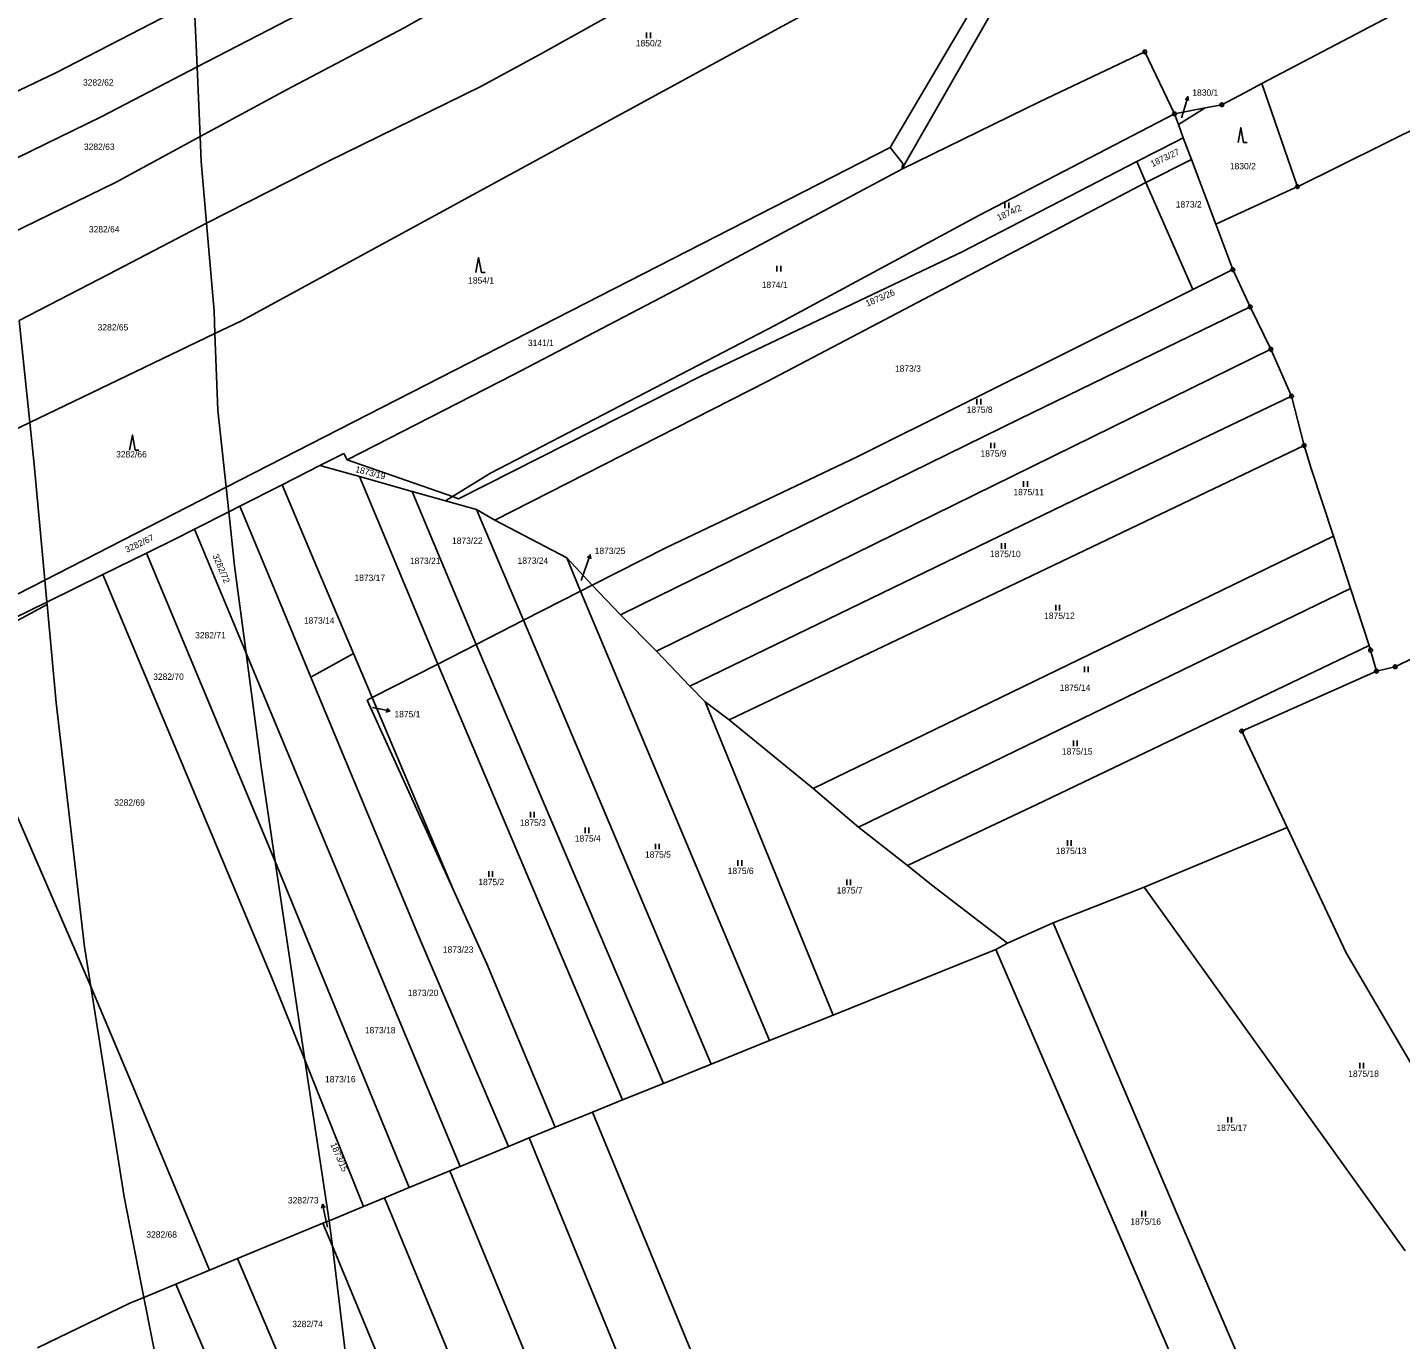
# Model space of a CAD drawing. Extents: x -736345 to -729997, y -1130177 to -1122501.
# Drawn here: x -732042.1 to -731673.6, y -1127046.9 to -1126694.8 of the extents above; entities that cross this region are included whole.
import ezdxf

# ---------------------------------------------------------------- set-up
doc = ezdxf.new("R2010")
doc.units = 0
for name, color, linetype in [('Vrstva 1', 7, 'Continuous'), ('Vrstva 16', 7, 'Continuous'), ('Vrstva 18', 7, 'Continuous'), ('Vrstva 25', 7, 'Continuous')]:
    doc.layers.add(name, color=color, linetype=linetype)

msp = doc.modelspace()

# ---------------------------------------------------------------- linework, layer by layer
at = {"layer": 'Vrstva 1'}
for points in [[(-731767.41, -1126655.02), (-731984.64, -1126773.45)], [(-731882.8, -1126661.83), (-731941.02, -1126694.89)], [(-731807.44, -1126732.76), (-731768.93, -1126665.42)], [(-731904.75, -1126702.1), (-731851.14, -1126672.13)], [(-731996.57, -1126705.35), (-731942.2, -1126677.16)], [(-732034.5, -1126706.95), (-731997.35, -1126687.78)], [(-731996.57, -1126705.35), (-731997.35, -1126687.78)], [(-731810.6, -1126726.96), (-731788.81, -1126690.08)], [(-731710.84, -1126709.77), (-731676.43, -1126691.71)], [(-731941.02, -1126694.89), (-731972.55, -1126711.51)], [(-731742.26, -1126701.31), (-731770.35, -1126714.59)], [(-731734.3, -1126717.96), (-731742.26, -1126701.31)], [(-731920.46, -1126710.56), (-731904.75, -1126702.1)], [(-732050.14, -1126714.37), (-732034.5, -1126706.95)], [(-731996.57, -1126705.35), (-732022.35, -1126718.72)], [(-731995.74, -1126724.06), (-731996.57, -1126705.35)], [(-731972.55, -1126711.51), (-731995.74, -1126724.06)], [(-731961.49, -1126730.76), (-731920.46, -1126710.56)], [(-731721.58, -1126715.5), (-731715.34, -1126712.17)], [(-731715.34, -1126712.17), (-731710.84, -1126709.77)], [(-731701.28, -1126737.49), (-731710.84, -1126709.77)], [(-731770.35, -1126714.59), (-731807.44, -1126732.76)], [(-731726.02, -1126716.36), (-731721.58, -1126715.5)], [(-731655.27, -1126714.72), (-731701.28, -1126737.49)], [(-732022.35, -1126718.72), (-732048.71, -1126731.64)], [(-731734.3, -1126717.96), (-731786.8, -1126745.23)], [(-731734.3, -1126717.96), (-731726.02, -1126716.36)], [(-731733.22, -1126720.84), (-731734.3, -1126717.96)], [(-731726.02, -1126716.36), (-731733.22, -1126720.84)], [(-731731.91, -1126724.34), (-731733.22, -1126720.84)], [(-732018.43, -1126736.34), (-731995.74, -1126724.06)], [(-731995.44, -1126730.75), (-731995.74, -1126724.06)], [(-731954.7, -1126800.72), (-731810.6, -1126726.96)], [(-731810.6, -1126726.96), (-731807.21, -1126731.24)], [(-731733.87, -1126725.35), (-731744.36, -1126730.76)], [(-731731.91, -1126724.34), (-731733.87, -1126725.35)], [(-731729.7, -1126730.23), (-731731.91, -1126724.34)], [(-731994.04, -1126747.27), (-731995.44, -1126730.75)], [(-731994.04, -1126747.27), (-731961.49, -1126730.76)], [(-731744.36, -1126730.76), (-731791.26, -1126754.94)], [(-731744.36, -1126730.76), (-731741.93, -1126736.33)], [(-731729.7, -1126730.23), (-731741.93, -1126736.33)], [(-731723.18, -1126747.59), (-731729.7, -1126730.23)], [(-731807.44, -1126732.76), (-731866.18, -1126764.21)], [(-731807.21, -1126731.24), (-731807.44, -1126732.76)], [(-732046.77, -1126750.11), (-732018.43, -1126736.34)], [(-731741.93, -1126736.33), (-731843.61, -1126789.8)], [(-731741.93, -1126736.33), (-731729.36, -1126765.1)], [(-731722.99, -1126747.5), (-731701.99, -1126737.82)], [(-731701.99, -1126737.82), (-731701.28, -1126737.49)], [(-731786.8, -1126745.23), (-731841.32, -1126774.65)], [(-732020.28, -1126760.95), (-731994.04, -1126747.27)], [(-731992.03, -1126770.89), (-731994.04, -1126747.27)], [(-731723.18, -1126747.59), (-731722.99, -1126747.5)], [(-731718.62, -1126759.76), (-731723.18, -1126747.59)], [(-731791.26, -1126754.94), (-731861.18, -1126788.26)], [(-731729.36, -1126765.1), (-731718.62, -1126759.76)], [(-731713.93, -1126769.75), (-731718.62, -1126759.76)], [(-732044.33, -1126773.4), (-732020.28, -1126760.95)], [(-731866.18, -1126764.21), (-731911.75, -1126787.95)], [(-731729.36, -1126765.1), (-731761.67, -1126781.16)], [(-731991.79, -1126776.88), (-731992.03, -1126770.89)], [(-731775.79, -1126799.77), (-731713.93, -1126769.75)], [(-731708.43, -1126781.13), (-731713.93, -1126769.75)], [(-732044.33, -1126773.4), (-732041.46, -1126800.74)], [(-731991.79, -1126776.88), (-731984.64, -1126773.45)], [(-731917.82, -1126814.35), (-731841.32, -1126774.65)], [(-732041.46, -1126800.74), (-731991.79, -1126776.88)], [(-731990.98, -1126797.44), (-731991.79, -1126776.88)], [(-731708.43, -1126781.13), (-731873.26, -1126862.15)], [(-731761.67, -1126781.16), (-731819.43, -1126809.98)], [(-731702.84, -1126793.69), (-731708.43, -1126781.13)], [(-731911.75, -1126787.95), (-731956.28, -1126810.77)], [(-731861.18, -1126788.26), (-731926.46, -1126821.23)], [(-731843.61, -1126789.8), (-731916.69, -1126826.99)], [(-731763.87, -1126822.9), (-731702.84, -1126793.69)], [(-731699.51, -1126806.93), (-731702.84, -1126793.69)], [(-732090.62, -1126824.35), (-732041.46, -1126800.74)], [(-732041.46, -1126800.74), (-732040.28, -1126812.01)], [(-731988.77, -1126818.16), (-731990.98, -1126797.44)], [(-731988.77, -1126818.16), (-731954.7, -1126800.72)], [(-731882.98, -1126852.43), (-731775.79, -1126799.77)], [(-731699.51, -1126806.93), (-731776.77, -1126843.93)], [(-731697.58, -1126813.08), (-731699.51, -1126806.93)], [(-732040.28, -1126812.01), (-732037.41, -1126843.06)], [(-731957.23, -1126809.06), (-731963.67, -1126812.34)], [(-731956.28, -1126810.77), (-731957.23, -1126809.06)], [(-731928.04, -1126820.68), (-731956.28, -1126810.77)], [(-731819.43, -1126809.98), (-731870.64, -1126834.28)], [(-731963.67, -1126812.34), (-731973.74, -1126817.47)], [(-731963.67, -1126812.34), (-731952.97, -1126815.23)], [(-731952.97, -1126815.23), (-731938.89, -1126819.33)], [(-731931.96, -1126865.6), (-731952.97, -1126815.23)], [(-731917.82, -1126814.35), (-731928.04, -1126820.68)], [(-731691.64, -1126831.27), (-731697.58, -1126813.08)], [(-731568.62, -1126814.12), (-731675.05, -1126866.34)], [(-732037.41, -1126843.06), (-731988.77, -1126818.16)], [(-731988.06, -1126824.76), (-731988.77, -1126818.16)], [(-731973.74, -1126817.47), (-731985.1, -1126823.25)], [(-731973.74, -1126817.47), (-731964.4, -1126839.59)], [(-731936.2, -1126825.73), (-731938.89, -1126819.33)], [(-731938.89, -1126819.33), (-731929.87, -1126821.81)], [(-731928.04, -1126820.68), (-731929.87, -1126821.81)], [(-731929.87, -1126821.81), (-731921.58, -1126824.09)], [(-731926.46, -1126821.23), (-731928.04, -1126820.68)], [(-731864.37, -1126871.54), (-731763.87, -1126822.9)], [(-731988.06, -1126824.76), (-731997.27, -1126829.44)], [(-731985.1, -1126823.25), (-731988.06, -1126824.76)], [(-731988.06, -1126824.76), (-731986.51, -1126839.25)], [(-731985.1, -1126823.25), (-731975.75, -1126845.75)], [(-731926.97, -1126847.72), (-731936.2, -1126825.73)], [(-731921.58, -1126824.09), (-731916.69, -1126826.99)], [(-731914.33, -1126841.2), (-731921.58, -1126824.09)], [(-731997.27, -1126829.44), (-732002.37, -1126832.04)], [(-731997.27, -1126829.44), (-731983.42, -1126862.68)], [(-731916.69, -1126826.99), (-731897.32, -1126837.14)], [(-732002.37, -1126832.04), (-732010.11, -1126835.83)], [(-731691.64, -1126831.27), (-731831.24, -1126899.02)], [(-731687.06, -1126845.29), (-731691.64, -1126831.27)], [(-732010.11, -1126835.83), (-732021.87, -1126841.6)], [(-732010.11, -1126835.83), (-731975.59, -1126918.61)], [(-731893.67, -1126846.04), (-731897.32, -1126837.14)], [(-731890.59, -1126844.47), (-731897.32, -1126837.14)], [(-731870.64, -1126834.28), (-731890.59, -1126844.47)], [(-731983.42, -1126862.68), (-731986.51, -1126839.25)], [(-731964.4, -1126839.59), (-731954.6, -1126862.79)], [(-731908.96, -1126853.85), (-731914.33, -1126841.2)], [(-732135.55, -1126893.3), (-732037.41, -1126843.06)], [(-732037.41, -1126843.06), (-732036.86, -1126848.95)], [(-732021.87, -1126841.6), (-732036.86, -1126848.95)], [(-731976.49, -1126949.85), (-732021.87, -1126841.6)], [(-731890.59, -1126844.47), (-731893.67, -1126846.04)], [(-731890.59, -1126844.47), (-731882.98, -1126852.43)], [(-731776.77, -1126843.93), (-731853.76, -1126880.61)], [(-731975.75, -1126845.75), (-731966.03, -1126869.14)], [(-731921.67, -1126860.35), (-731926.97, -1126847.72)], [(-731893.67, -1126846.04), (-731908.96, -1126853.85)], [(-731842.97, -1126966.67), (-731893.67, -1126846.04)], [(-731687.06, -1126845.29), (-731819.05, -1126909.37)], [(-731682.05, -1126860.6), (-731687.06, -1126845.29)], [(-732036.86, -1126848.95), (-732063.62, -1126862.07)], [(-732036.8, -1126849.63), (-732062.95, -1126863.69)], [(-732036.8, -1126849.63), (-732036.86, -1126848.95)], [(-732034.36, -1126876.02), (-732036.8, -1126849.63)], [(-731882.98, -1126852.43), (-731873.26, -1126862.15)], [(-731908.96, -1126853.85), (-731921.67, -1126860.35)], [(-731858.63, -1126972.99), (-731908.96, -1126853.85)], [(-731979.4, -1126893.14), (-731983.42, -1126862.68)], [(-731925.94, -1127000.41), (-731983.42, -1126862.68)], [(-731966.03, -1126869.14), (-731954.6, -1126862.79)], [(-731954.6, -1126862.79), (-731949.61, -1126874.62)], [(-731921.67, -1126860.35), (-731931.96, -1126865.6)], [(-731871.44, -1126978.15), (-731921.67, -1126860.35)], [(-731873.26, -1126862.15), (-731864.37, -1126871.54)], [(-731682.05, -1126860.6), (-731771.21, -1126903.29)], [(-731681.64, -1126861.87), (-731682.05, -1126860.6)], [(-731680.1, -1126867.51), (-731681.64, -1126861.87)], [(-731931.96, -1126865.6), (-731949.61, -1126874.62)], [(-731882.4, -1126982.57), (-731931.96, -1126865.6)], [(-731675.05, -1126866.34), (-731680.1, -1126867.51)], [(-731966.03, -1126869.14), (-731937.19, -1126938.58)], [(-731680.1, -1126867.51), (-731716.24, -1126883.59)], [(-731949.61, -1126874.62), (-731950.94, -1126875.3)], [(-731949.61, -1126874.62), (-731927.79, -1126926.29)], [(-731864.37, -1126871.54), (-731860.21, -1126875.77)], [(-732026.75, -1126941.47), (-732034.36, -1126876.02)], [(-731927.79, -1126926.29), (-731950.94, -1126875.3)], [(-731860.21, -1126875.77), (-731853.76, -1126880.61)], [(-731825.91, -1126959.79), (-731860.21, -1126875.77)], [(-731853.76, -1126880.61), (-731831.24, -1126899.02)], [(-731716.24, -1126883.59), (-731704.06, -1126909.46)], [(-732053.35, -1126887), (-732025.06, -1126952.18)], [(-731975.59, -1126918.61), (-731979.4, -1126893.14)], [(-731831.24, -1126899.02), (-731819.05, -1126909.37)], [(-731805.92, -1126919.65), (-731771.21, -1126903.29)], [(-731819.05, -1126909.37), (-731805.92, -1126919.65)], [(-731704.06, -1126909.46), (-731742.43, -1126925.5)], [(-731704.06, -1126909.46), (-731688.21, -1126943.12)], [(-731967.62, -1126971.85), (-731975.59, -1126918.61)], [(-731939.66, -1127006.09), (-731975.59, -1126918.61)], [(-731805.92, -1126919.65), (-731799.52, -1126924.88)], [(-731918.8, -1126946.09), (-731927.79, -1126926.29)], [(-731799.52, -1126924.88), (-731779.08, -1126940.48)], [(-731766.84, -1126935.08), (-731742.43, -1126925.5)], [(-731742.43, -1126925.5), (-731672.36, -1127023.11)], [(-731779.08, -1126940.48), (-731766.84, -1126935.08)], [(-731766.84, -1126935.08), (-731733.3, -1127013.82)], [(-731913.04, -1126995.07), (-731937.19, -1126938.58)], [(-731779.08, -1126940.48), (-731782.24, -1126942.18)], [(-732026.75, -1126941.47), (-732025.06, -1126952.18)], [(-731782.24, -1126942.18), (-731825.91, -1126959.79)], [(-731749.6, -1127017.72), (-731782.24, -1126942.18)], [(-731658.02, -1126994.54), (-731688.21, -1126943.12)], [(-731900.47, -1126989.86), (-731918.8, -1126946.09)], [(-731967.62, -1126971.85), (-731976.49, -1126949.85)], [(-732025.06, -1126952.18), (-732016.17, -1127008.61)], [(-732014.29, -1126977.77), (-732025.06, -1126952.18)], [(-731825.91, -1126959.79), (-731842.97, -1126966.67)], [(-731842.97, -1126966.67), (-731858.63, -1126972.99)], [(-731961.16, -1127015), (-731967.62, -1126971.85)], [(-731951.93, -1127011.18), (-731967.62, -1126971.85)], [(-731858.63, -1126972.99), (-731871.44, -1126978.15)], [(-731993.21, -1127028.28), (-732014.29, -1126977.77)], [(-731871.44, -1126978.15), (-731882.4, -1126982.57)], [(-731882.4, -1126982.57), (-731890.49, -1126985.83)], [(-731890.49, -1126985.83), (-731900.47, -1126989.86)], [(-731890.49, -1126985.83), (-731819.08, -1127158.84)], [(-731900.47, -1126989.86), (-731907.47, -1126992.76)], [(-731913.04, -1126995.07), (-731925.94, -1127000.41)], [(-731907.47, -1126992.76), (-731913.04, -1126995.07)], [(-731835.82, -1127167.67), (-731907.47, -1126992.76)], [(-731928.75, -1127001.57), (-731939.66, -1127006.09)], [(-731925.94, -1127000.41), (-731928.75, -1127001.57)], [(-731928.75, -1127001.57), (-731855.91, -1127177.82)], [(-731939.66, -1127006.09), (-731946.27, -1127008.83)], [(-732016.17, -1127008.61), (-732010.84, -1127035.58)], [(-731946.27, -1127008.83), (-731951.93, -1127011.18)], [(-731872.74, -1127186.73), (-731946.27, -1127008.83)], [(-731951.93, -1127011.18), (-731961.16, -1127015)], [(-731733.3, -1127013.82), (-731697.29, -1127097.48)], [(-731985.69, -1127025.16), (-731962.82, -1127015.69)], [(-731961.16, -1127015), (-731962.82, -1127015.69)], [(-731962.82, -1127015.69), (-731960.2, -1127021.83)], [(-731961.16, -1127015), (-731960.2, -1127021.83)], [(-731717.09, -1127093.09), (-731749.6, -1127017.72)], [(-731952.56, -1127085.69), (-731960.2, -1127021.83)], [(-731960.2, -1127021.83), (-731888.6, -1127194.74)], [(-731993.21, -1127028.28), (-731985.69, -1127025.16)], [(-731985.69, -1127025.16), (-731964.82, -1127074.31)], [(-732002.28, -1127032.03), (-731993.21, -1127028.28)], [(-732010.84, -1127035.58), (-732002.28, -1127032.03)], [(-732002.28, -1127032.03), (-731985.34, -1127071.43)], [(-732014.6, -1127037.14), (-732010.84, -1127035.58)], [(-732010.84, -1127035.58), (-732006.65, -1127056.77)], [(-732039.44, -1127049.1), (-732014.6, -1127037.14)]]:
    msp.add_lwpolyline(points, dxfattribs=at)
at = {"layer": 'Vrstva 16'}
for points in [[(-731732.38, -1126719.01), (-731731.54, -1126716.17)], [(-731893.47, -1126843.15), (-731892.06, -1126839.1)], [(-731949.53, -1126877.25), (-731947.75, -1126877.6)], [(-731961.55, -1127016.69), (-731962.27, -1127013.49)]]:
    msp.add_lwpolyline(points, dxfattribs=at)
at = {"layer": 'Vrstva 25'}
for points in [[(-731875.967, -1126697.615), (-731875.967, -1126696.115)], [(-731874.933, -1126697.615), (-731874.933, -1126696.115)], [(-731731.54, -1126716.17), (-731730.688, -1126713.294)], [(-731731.452, -1126714.111), (-731730.688, -1126713.294), (-731730.493, -1126714.395)], [(-731717.23, -1126725.66), (-731716.48, -1126721.66), (-731715.73, -1126725.66), (-731714.73, -1126725.66)], [(-731779.807, -1126743.245), (-731779.807, -1126741.745)], [(-731778.773, -1126743.245), (-731778.773, -1126741.745)], [(-731921.79, -1126760.52), (-731921.04, -1126756.52), (-731920.29, -1126760.52), (-731919.29, -1126760.52)], [(-731840.997, -1126760.215), (-731840.997, -1126758.715)], [(-731839.963, -1126760.215), (-731839.963, -1126758.715)], [(-731787.287, -1126795.955), (-731787.287, -1126794.455)], [(-731786.253, -1126795.955), (-731786.253, -1126794.455)], [(-732014.67, -1126808.16), (-732013.92, -1126804.16), (-732013.17, -1126808.16), (-732012.17, -1126808.16)], [(-731783.587, -1126807.705), (-731783.587, -1126806.205)], [(-731782.553, -1126807.705), (-731782.553, -1126806.205)], [(-731774.767, -1126818.055), (-731774.767, -1126816.555)], [(-731773.733, -1126818.055), (-731773.733, -1126816.555)], [(-731780.707, -1126834.675), (-731780.707, -1126833.175)], [(-731779.673, -1126834.675), (-731779.673, -1126833.175)], [(-731892.06, -1126839.1), (-731891.074, -1126836.267)], [(-731891.875, -1126837.047), (-731891.074, -1126836.267), (-731890.931, -1126837.376)], [(-731766.147, -1126851.245), (-731766.147, -1126849.745)], [(-731765.113, -1126851.245), (-731765.113, -1126849.745)], [(-731758.447, -1126867.755), (-731758.447, -1126866.255)], [(-731757.413, -1126867.755), (-731757.413, -1126866.255)], [(-731947.75, -1126877.6), (-731944.808, -1126878.182)], [(-731945.691, -1126877.498), (-731944.808, -1126878.182), (-731945.886, -1126878.478)], [(-731761.407, -1126887.655), (-731761.407, -1126886.155)], [(-731760.373, -1126887.655), (-731760.373, -1126886.155)], [(-731907.117, -1126906.775), (-731907.117, -1126905.275)], [(-731906.083, -1126906.775), (-731906.083, -1126905.275)], [(-731892.467, -1126911.005), (-731892.467, -1126909.505)], [(-731891.433, -1126911.005), (-731891.433, -1126909.505)], [(-731873.597, -1126915.315), (-731873.597, -1126913.815)], [(-731872.563, -1126915.315), (-731872.563, -1126913.815)], [(-731762.997, -1126914.345), (-731762.997, -1126912.845)], [(-731761.963, -1126914.345), (-731761.963, -1126912.845)], [(-731851.437, -1126919.715), (-731851.437, -1126918.215)], [(-731850.403, -1126919.715), (-731850.403, -1126918.215)], [(-731918.297, -1126922.705), (-731918.297, -1126921.205)], [(-731917.263, -1126922.705), (-731917.263, -1126921.205)], [(-731822.227, -1126924.945), (-731822.227, -1126923.445)], [(-731821.193, -1126924.945), (-731821.193, -1126923.445)], [(-731684.577, -1126974.155), (-731684.577, -1126972.655)], [(-731683.543, -1126974.155), (-731683.543, -1126972.655)], [(-731720.007, -1126988.675), (-731720.007, -1126987.175)], [(-731718.973, -1126988.675), (-731718.973, -1126987.175)], [(-731963.194, -1127011.648), (-731962.924, -1127010.563), (-731962.219, -1127011.43)], [(-731962.27, -1127013.49), (-731962.924, -1127010.563)], [(-731743.077, -1127013.835), (-731743.077, -1127012.335)], [(-731742.043, -1127013.835), (-731742.043, -1127012.335)]]:
    msp.add_lwpolyline(points, dxfattribs=at)
for centre, radius in [((-731742.26, -1126701.31), 0.5), ((-731742.26, -1126701.31), 0.032), ((-731721.58, -1126715.5), 0.5), ((-731721.58, -1126715.5), 0.032), ((-731734.3, -1126717.96), 0.5), ((-731734.3, -1126717.96), 0.032), ((-731701.28, -1126737.49), 0.5), ((-731701.28, -1126737.49), 0.032), ((-731718.62, -1126759.76), 0.5), ((-731718.62, -1126759.76), 0.032), ((-731713.93, -1126769.75), 0.5), ((-731713.93, -1126769.75), 0.032), ((-731708.43, -1126781.13), 0.5), ((-731708.43, -1126781.13), 0.032), ((-731702.84, -1126793.69), 0.5), ((-731702.84, -1126793.69), 0.032), ((-731699.51, -1126806.93), 0.5), ((-731699.51, -1126806.93), 0.032), ((-731681.64, -1126861.87), 0.5), ((-731681.64, -1126861.87), 0.032), ((-731680.1, -1126867.51), 0.5), ((-731675.05, -1126866.34), 0.5), ((-731675.05, -1126866.34), 0.032), ((-731680.1, -1126867.51), 0.032), ((-731716.24, -1126883.59), 0.5), ((-731716.24, -1126883.59), 0.032)]:
    msp.add_circle(centre, radius, dxfattribs=at)

# ---------------------------------------------------------------- texts
at = {"layer": 'Vrstva 16'}
for s, p in [('1830/1', (-731729.49, -1126713.09)), ('1873/25', (-731889.88, -1126836.07)), ('1875/1', (-731943.61, -1126879.88)), ('3282/73', (-731972.187, -1127010.36))]:
    msp.add_text(s, height=1.7, dxfattribs=at).set_placement(p)
at = {"layer": 'Vrstva 18'}
for s, height, p in [('1850/2', 1.7, (-731878.83, -1126699.85)), ('3282/62', 1.7, (-732027.19, -1126710.36)), ('1830/1', 0.1, (-731732.18, -1126718.81)), ('3282/63', 1.7, (-732026.93, -1126727.62)), ('1830/2', 1.7, (-731719.41, -1126732.82)), ('1873/2', 1.7, (-731733.94, -1126743.08)), ('3282/64', 1.7, (-732025.61, -1126749.77)), ('1854/1', 1.7, (-731923.83, -1126763.49)), ('1874/1', 1.7, (-731845.05, -1126764.7)), ('3282/65', 1.7, (-732023.26, -1126776.08)), ('3141/1', 1.7, (-731907.79, -1126780.27)), ('1873/3', 1.7, (-731809.3, -1126787.15)), ('1875/8', 1.7, (-731790.05, -1126798.19)), ('3282/66', 1.7, (-732018.3, -1126810.16)), ('1875/9', 1.7, (-731786.33, -1126809.94)), ('1875/11', 1.7, (-731777.5, -1126820.29)), ('1873/22', 1.7, (-731928.16, -1126833.35)), ('1873/21', 1.7, (-731939.47, -1126838.77)), ('1873/24', 1.7, (-731910.56, -1126838.71)), ('1875/10', 1.7, (-731783.77, -1126836.91)), ('1873/17', 1.7, (-731954.34, -1126843.31)), ('1873/25', 0.1, (-731893.27, -1126842.95)), ('1875/12', 1.7, (-731769.25, -1126853.48)), ('1873/14', 1.7, (-731967.91, -1126854.75)), ('3282/71', 1.7, (-731997.1, -1126858.71)), ('3282/70', 1.7, (-732008.35, -1126869.84)), ('1875/14', 1.7, (-731765.07, -1126872.79)), ('1875/1', 0.1, (-731949.33, -1126877.05)), ('1875/15', 1.7, (-731764.49, -1126889.89)), ('3282/69', 1.7, (-732018.81, -1126903.61)), ('1875/3', 1.7, (-731909.94, -1126909.01)), ('1875/4', 1.7, (-731895.21, -1126913.24)), ('1875/13', 1.7, (-731766.12, -1126916.58)), ('1875/5', 1.7, (-731876.38, -1126917.55)), ('1875/6', 1.7, (-731854.18, -1126921.95)), ('1875/2', 1.7, (-731921.1, -1126924.94)), ('1875/7', 1.7, (-731824.93, -1126927.18)), ('1873/23', 1.7, (-731930.63, -1126943.08)), ('1873/20', 1.7, (-731940.05, -1126954.71)), ('1873/18', 1.7, (-731951.55, -1126964.71)), ('1873/16', 1.7, (-731962.25, -1126977.85)), ('1875/18', 1.7, (-731687.64, -1126976.39)), ('1875/17', 1.7, (-731723.01, -1126990.91)), ('1875/16', 1.7, (-731746.12, -1127016.07)), ('3282/68', 1.7, (-732010.19, -1127019.54)), ('3282/74', 1.7, (-731971.03, -1127043.56))]:
    msp.add_text(s, height=height, dxfattribs=at).set_placement(p)
for s, height, rotation, p in [('1873/27', 1.7, 25.5002, (-731740.176, -1126732.254)), ('1874/2', 1.7, 24.8002, (-731781.433, -1126746.675)), ('1873/26', 1.7, 23.00018, (-731816.715, -1126769.708)), ('1873/19', 1.7, 345.60275, (-731954.247, -1126814.057)), ('3282/67', 1.7, 25.4002, (-732015.396, -1126835.784)), ('3282/72', 1.7, 292.90233, (-731992.458, -1126836.506)), ('1873/15', 1.7, 293.60234, (-731960.857, -1126994.493)), ('3282/73', 0.1, 287.00228, (-731961.301, -1127016.822))]:
    msp.add_text(s, height=height, rotation=rotation, dxfattribs=at).set_placement(p)

doc.saveas('drawing.dxf')
